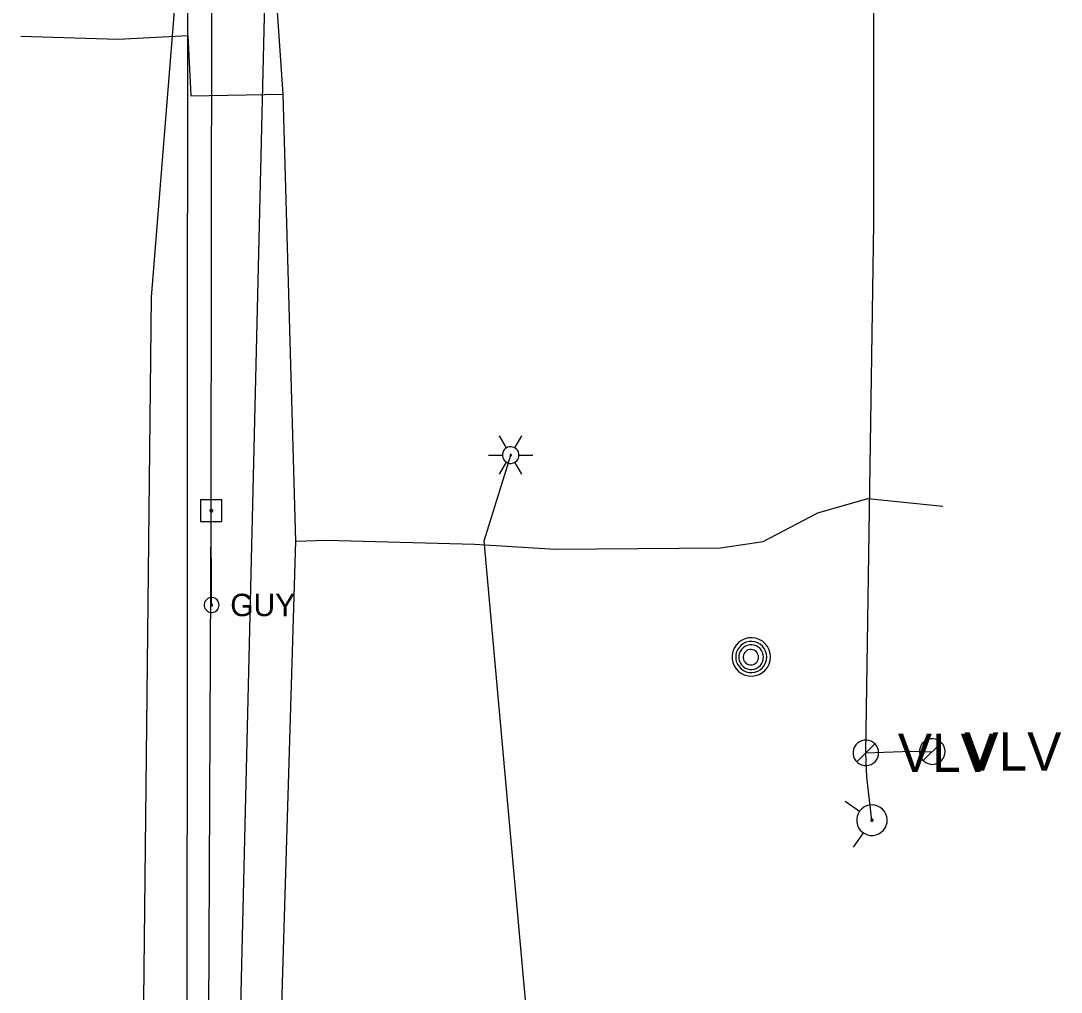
# Model space of a CAD drawing. Extents: x 600849 to 606371, y 330010 to 403088.
# Drawn here: x 602005.6 to 602184.4, y 366546.8 to 366713.8 of the extents above; entities that cross this region are included whole.
import ezdxf

# ---------------------------------------------------------------- set-up
doc = ezdxf.new("R2010")
doc.units = 0
for name, color, linetype in [('E_LTG', 7, 'Continuous'), ('E_UTL_E_UG', 7, 'Continuous'), ('E_UTL_EGuyWire', 7, 'Continuous'), ('E_UTL_EPowerPole', 7, 'Continuous'), ('E_UTL_G_UG', 7, 'Continuous'), ('E_UTL_MH', 7, 'Continuous'), ('E_UTL_Overhead', 7, 'Continuous'), ('E_UTL_T_UG', 7, 'Continuous'), ('E_UTL_VLV', 7, 'Continuous'), ('E_UTL_W_UG', 7, 'Continuous'), ('E_UTL_WHydrant', 7, 'Continuous')]:
    doc.layers.add(name, color=color, linetype=linetype)

msp = doc.modelspace()

# ---------------------------------------------------------------- linework, layer by layer
at = {"layer": 'E_LTG'}
for points in [[(602089.05, 366640.39), (602087.86, 366642.46)], [(602090.48, 366640.39), (602091.67, 366642.46)], [(602091.19, 366639.16), (602091.17, 366639.43), (602091.09, 366639.69), (602090.97, 366639.93), (602090.8, 366640.14), (602090.59, 366640.32), (602090.36, 366640.46), (602090.1, 366640.54), (602089.83, 366640.58), (602089.56, 366640.57), (602089.3, 366640.51), (602089.05, 366640.39), (602088.83, 366640.24), (602088.64, 366640.04), (602088.49, 366639.81), (602088.39, 366639.56), (602088.34, 366639.29), (602088.34, 366639.02), (602088.39, 366638.75), (602088.49, 366638.5), (602088.64, 366638.27), (602088.83, 366638.08), (602089.05, 366637.92), (602089.3, 366637.81), (602089.56, 366637.74), (602089.83, 366637.73), (602090.1, 366637.77), (602090.36, 366637.86), (602090.59, 366637.99), (602090.8, 366638.17), (602090.97, 366638.38), (602091.09, 366638.62), (602091.17, 366638.89), (602091.19, 366639.16)], [(602091.19, 366639.16), (602091.17, 366639.43), (602091.09, 366639.69), (602090.97, 366639.93), (602090.8, 366640.14), (602090.59, 366640.32), (602090.36, 366640.46), (602090.1, 366640.54), (602089.83, 366640.58), (602089.56, 366640.57), (602089.3, 366640.51), (602089.05, 366640.39), (602088.83, 366640.24), (602088.64, 366640.04), (602088.49, 366639.81), (602088.39, 366639.56), (602088.34, 366639.29), (602088.34, 366639.02), (602088.39, 366638.75), (602088.49, 366638.5), (602088.64, 366638.27), (602088.83, 366638.08), (602089.05, 366637.92), (602089.3, 366637.81), (602089.56, 366637.74), (602089.83, 366637.73), (602090.1, 366637.77), (602090.36, 366637.86), (602090.59, 366637.99), (602090.8, 366638.17), (602090.97, 366638.38), (602091.09, 366638.62), (602091.17, 366638.89), (602091.19, 366639.16)], [(602091.19, 366639.16), (602091.17, 366639.43), (602091.09, 366639.69), (602090.97, 366639.93), (602090.8, 366640.14), (602090.59, 366640.32), (602090.36, 366640.46), (602090.1, 366640.54), (602089.83, 366640.58), (602089.56, 366640.57), (602089.3, 366640.51), (602089.05, 366640.39), (602088.83, 366640.24), (602088.64, 366640.04), (602088.49, 366639.81), (602088.39, 366639.56), (602088.34, 366639.29), (602088.34, 366639.02), (602088.39, 366638.75), (602088.49, 366638.5), (602088.64, 366638.27), (602088.83, 366638.08), (602089.05, 366637.92), (602089.3, 366637.81), (602089.56, 366637.74), (602089.83, 366637.73), (602090.1, 366637.77), (602090.36, 366637.86), (602090.59, 366637.99), (602090.8, 366638.17), (602090.97, 366638.38), (602091.09, 366638.62), (602091.17, 366638.89), (602091.19, 366639.16)], [(602085.95, 366639.16), (602088.33, 366639.16)], [(602087.86, 366635.86), (602089.05, 366637.92)], [(602089.88, 366639.16), (602089.88, 366639.18), (602089.87, 366639.2), (602089.86, 366639.22), (602089.85, 366639.24), (602089.83, 366639.25), (602089.81, 366639.26), (602089.79, 366639.27), (602089.77, 366639.27), (602089.75, 366639.27), (602089.72, 366639.27), (602089.7, 366639.26), (602089.69, 366639.25), (602089.67, 366639.23), (602089.66, 366639.21), (602089.65, 366639.19), (602089.65, 366639.17), (602089.65, 366639.14), (602089.65, 366639.12), (602089.66, 366639.1), (602089.67, 366639.08), (602089.69, 366639.07), (602089.7, 366639.05), (602089.72, 366639.04), (602089.75, 366639.04), (602089.77, 366639.04), (602089.79, 366639.04), (602089.81, 366639.05), (602089.83, 366639.06), (602089.85, 366639.07), (602089.86, 366639.09), (602089.87, 366639.11), (602089.88, 366639.13), (602089.88, 366639.16)], [(602091.67, 366635.86), (602090.48, 366637.92)], [(602091.19, 366639.16), (602093.57, 366639.16)]]:
    msp.add_lwpolyline(points, dxfattribs=at)
at = {"layer": 'E_UTL_E_UG'}
for points in [[(602029.21, 366318.43), (602027.27, 366349.31), (602024.86, 366377.21), (602028.01, 366666.3), (602032.25, 366719.18)], [(602108.01, 366243.32), (602108.72, 366315.31), (602106.01, 366354.71), (602103.78, 366423), (602103.56, 366425.98), (602101.09, 366451.42), (602093.32, 366531.29), (602093.09, 366536.57), (602085.23, 366624.41), (602089.76, 366639.16)]]:
    msp.add_lwpolyline(points, dxfattribs=at)
at = {"layer": 'E_UTL_EGuyWire'}
msp.add_line((602038.35, 366613.38), (602038.3, 366629.6), dxfattribs=at)
for points in [[(602039.63, 366613.38), (602039.61, 366613.62), (602039.54, 366613.86), (602039.43, 366614.08), (602039.28, 366614.27), (602039.09, 366614.43), (602038.88, 366614.55), (602038.65, 366614.63), (602038.41, 366614.66), (602038.17, 366614.65), (602037.93, 366614.59), (602037.71, 366614.49), (602037.51, 366614.35), (602037.34, 366614.18), (602037.21, 366613.97), (602037.12, 366613.74), (602037.07, 366613.5), (602037.07, 366613.26), (602037.12, 366613.02), (602037.21, 366612.79), (602037.34, 366612.59), (602037.51, 366612.41), (602037.71, 366612.27), (602037.93, 366612.17), (602038.17, 366612.11), (602038.41, 366612.1), (602038.65, 366612.13), (602038.88, 366612.21), (602039.09, 366612.34), (602039.28, 366612.5), (602039.43, 366612.69), (602039.54, 366612.9), (602039.61, 366613.14), (602039.63, 366613.38)], [(602038.51, 366613.38), (602038.51, 366613.41), (602038.5, 366613.44), (602038.48, 366613.47), (602038.47, 366613.49), (602038.44, 366613.51), (602038.42, 366613.53), (602038.39, 366613.54), (602038.36, 366613.54), (602038.33, 366613.54), (602038.3, 366613.53), (602038.27, 366613.52), (602038.24, 366613.5), (602038.22, 366613.48), (602038.21, 366613.46), (602038.2, 366613.43), (602038.19, 366613.4), (602038.19, 366613.37), (602038.2, 366613.34), (602038.21, 366613.31), (602038.22, 366613.28), (602038.24, 366613.26), (602038.27, 366613.24), (602038.3, 366613.23), (602038.33, 366613.22), (602038.36, 366613.22), (602038.39, 366613.23), (602038.42, 366613.24), (602038.44, 366613.25), (602038.47, 366613.27), (602038.48, 366613.3), (602038.5, 366613.32), (602038.51, 366613.35), (602038.51, 366613.38)]]:
    msp.add_lwpolyline(points, dxfattribs=at)
at = {"layer": 'E_UTL_EPowerPole'}
for points in [[(602038.27, 366631.45), (602038.27, 366634.36)], [(602040.11, 366631.45), (602036.43, 366631.45)], [(602036.43, 366631.45), (602036.43, 366627.76)], [(602040.11, 366627.76), (602040.11, 366631.45)], [(602038.54, 366629.6), (602038.54, 366629.65), (602038.52, 366629.69), (602038.5, 366629.73), (602038.47, 366629.77), (602038.44, 366629.8), (602038.4, 366629.82), (602038.36, 366629.84), (602038.31, 366629.84), (602038.27, 366629.84), (602038.22, 366629.83), (602038.18, 366629.81), (602038.15, 366629.78), (602038.11, 366629.75), (602038.09, 366629.71), (602038.07, 366629.67), (602038.06, 366629.63), (602038.06, 366629.58), (602038.07, 366629.54), (602038.09, 366629.5), (602038.11, 366629.46), (602038.15, 366629.42), (602038.18, 366629.4), (602038.22, 366629.38), (602038.27, 366629.37), (602038.31, 366629.37), (602038.36, 366629.37), (602038.4, 366629.39), (602038.44, 366629.41), (602038.47, 366629.44), (602038.5, 366629.48), (602038.52, 366629.52), (602038.54, 366629.56), (602038.54, 366629.6)], [(602036.43, 366627.76), (602040.11, 366627.76)]]:
    msp.add_lwpolyline(points, dxfattribs=at)
at = {"layer": 'E_UTL_G_UG'}
for points in [[(602046.01, 366200.58), (602046.01, 366282.7), (602045.54, 366387.99), (602045.96, 366389.51), (602045.77, 366390.53), (602052.82, 366624.36), (602050.66, 366701.22), (602045.29, 366779.54), (602046.56, 366881.06), (602052.42, 366921.19), (602053.73, 366982.25), (602055.18, 367043.43), (602053.55, 367093.49)], [(602005.56, 366711.23), (602022.3, 366710.69), (602034.28, 366711.3), (602034.78, 366700.94), (602050.66, 366701.22)], [(602052.82, 366624.36), (602058.03, 366624.52), (602083.57, 366623.82), (602097.38, 366622.98), (602125.8, 366623.19), (602133.19, 366624.32), (602142.55, 366629.24), (602151.15, 366631.67), (602164.02, 366630.4)]]:
    msp.add_lwpolyline(points, dxfattribs=at)
at = {"layer": 'E_UTL_MH'}
for points in [[(602134.4, 366604.45), (602134.34, 366605.07), (602134.17, 366605.67), (602133.88, 366606.23), (602133.49, 366606.72), (602133.02, 366607.14), (602132.47, 366607.45), (602131.88, 366607.65), (602131.26, 366607.74), (602130.63, 366607.71), (602130.02, 366607.57), (602129.45, 366607.3), (602128.94, 366606.94), (602128.51, 366606.49), (602128.17, 366605.96), (602127.94, 366605.38), (602127.82, 366604.76), (602127.82, 366604.13), (602127.94, 366603.52), (602128.17, 366602.93), (602128.51, 366602.41), (602128.94, 366601.95), (602129.45, 366601.59), (602130.02, 366601.33), (602130.63, 366601.18), (602131.26, 366601.15), (602131.88, 366601.24), (602132.47, 366601.45), (602133.02, 366601.76), (602133.49, 366602.17), (602133.88, 366602.66), (602134.17, 366603.22), (602134.34, 366603.82), (602134.4, 366604.45)], [(602133.79, 366604.44), (602133.74, 366604.95), (602133.59, 366605.44), (602133.36, 366605.89), (602133.05, 366606.29), (602132.66, 366606.62), (602132.22, 366606.88), (602131.74, 366607.04), (602131.24, 366607.12), (602130.73, 366607.09), (602130.23, 366606.97), (602129.77, 366606.76), (602129.36, 366606.47), (602129.01, 366606.1), (602128.73, 366605.67), (602128.54, 366605.2), (602128.44, 366604.7), (602128.44, 366604.19), (602128.54, 366603.69), (602128.73, 366603.22), (602129.01, 366602.79), (602129.36, 366602.42), (602129.77, 366602.12), (602130.23, 366601.91), (602130.73, 366601.79), (602131.24, 366601.77), (602131.74, 366601.84), (602132.22, 366602.01), (602132.66, 366602.26), (602133.05, 366602.6), (602133.36, 366603), (602133.59, 366603.45), (602133.74, 366603.94), (602133.79, 366604.44)], [(602133.22, 366604.41), (602133.18, 366604.82), (602133.07, 366605.21), (602132.88, 366605.57), (602132.63, 366605.88), (602132.33, 366606.15), (602131.98, 366606.35), (602131.6, 366606.48), (602131.2, 366606.54), (602130.79, 366606.52), (602130.4, 366606.43), (602130.03, 366606.26), (602129.7, 366606.02), (602129.42, 366605.73), (602129.2, 366605.39), (602129.05, 366605.01), (602128.97, 366604.62), (602128.97, 366604.21), (602129.05, 366603.81), (602129.2, 366603.44), (602129.42, 366603.1), (602129.7, 366602.8), (602130.03, 366602.57), (602130.4, 366602.4), (602130.79, 366602.31), (602131.2, 366602.29), (602131.6, 366602.34), (602131.98, 366602.48), (602132.33, 366602.68), (602132.63, 366602.94), (602132.88, 366603.26), (602133.07, 366603.62), (602133.18, 366604.01), (602133.22, 366604.41)], [(602132.37, 366604.4), (602132.34, 366604.65), (602132.27, 366604.89), (602132.16, 366605.12), (602132, 366605.32), (602131.81, 366605.48), (602131.59, 366605.61), (602131.35, 366605.69), (602131.1, 366605.73), (602130.85, 366605.72), (602130.6, 366605.66), (602130.37, 366605.55), (602130.16, 366605.41), (602129.99, 366605.22), (602129.85, 366605.01), (602129.76, 366604.77), (602129.71, 366604.53), (602129.71, 366604.27), (602129.76, 366604.02), (602129.85, 366603.79), (602129.99, 366603.58), (602130.16, 366603.39), (602130.37, 366603.25), (602130.6, 366603.14), (602130.85, 366603.08), (602131.1, 366603.07), (602131.35, 366603.1), (602131.59, 366603.19), (602131.81, 366603.31), (602132, 366603.48), (602132.16, 366603.68), (602132.27, 366603.9), (602132.34, 366604.15), (602132.37, 366604.4)]]:
    msp.add_lwpolyline(points, dxfattribs=at)
at = {"layer": 'E_UTL_Overhead'}
msp.add_lwpolyline([(602023.8, 363946.92), (602023.98, 364037.98), (602025.57, 364145.3), (602025.83, 364287.76), (602027.16, 364559.33), (602028.92, 364756.04), (602029.03, 364834.91), (602029.56, 364946.13), (602030.41, 365117.16), (602031.91, 365287.51), (602032.13, 365415.23), (602033.07, 365577.35), (602034.21, 365759.49), (602035.29, 365915.56), (602035.65, 366066.63), (602037.15, 366259.2), (602038.14, 366378.17), (602037.53, 366468.16), (602038.3, 366629.6), (602038.45, 366764.67), (602038.7, 366805.21), (602049.62, 366998.37), (602049.62, 367041.99)], dxfattribs=at)
at = {"layer": 'E_UTL_T_UG'}
msp.add_lwpolyline([(602054.23, 366052.62), (602054.93, 366071.48), (602055.02, 366193.59), (602055.54, 366275.03), (602056.57, 366340.78), (602054.27, 366414.31), (602053.32, 366441.83), (602043.24, 366486.36), (602043.21, 366537.13), (602045.25, 366623.56), (602047.99, 366738.64), (602064.05, 366766.75), (602068.93, 366835.49), (602069.67, 367130.08), (602069.7, 367272.17), (602071.11, 367342.07), (602053.71, 367377.8), (602052.83, 367414.49), (602055, 367446.35), (602068.5, 367451.94), (602069.83, 367467.28), (602072.57, 367538.65)], dxfattribs=at)
at = {"layer": 'E_UTL_VLV'}
for points in [[(602153.01, 366587.96), (602152.97, 366588.37), (602152.85, 366588.78), (602152.66, 366589.15), (602152.4, 366589.48), (602152.09, 366589.75), (602151.73, 366589.96), (602151.33, 366590.1), (602150.92, 366590.16), (602150.5, 366590.14), (602150.09, 366590.04), (602149.71, 366589.86), (602149.37, 366589.62), (602149.08, 366589.32), (602148.86, 366588.97), (602148.7, 366588.58), (602148.62, 366588.17), (602148.62, 366587.75), (602148.7, 366587.34), (602148.86, 366586.95), (602149.08, 366586.6), (602149.37, 366586.3), (602149.71, 366586.05), (602150.09, 366585.88), (602150.5, 366585.78), (602150.92, 366585.76), (602151.33, 366585.82), (602151.73, 366585.96), (602152.09, 366586.17), (602152.4, 366586.44), (602152.66, 366586.77), (602152.85, 366587.14), (602152.97, 366587.54), (602153.01, 366587.96)], [(602149.26, 366586.4), (602152.37, 366589.51)], [(602164.45, 366588.18), (602164.41, 366588.6), (602164.29, 366589), (602164.1, 366589.37), (602163.84, 366589.7), (602163.52, 366589.97), (602163.16, 366590.18), (602162.77, 366590.32), (602162.35, 366590.38), (602161.93, 366590.36), (602161.53, 366590.26), (602161.15, 366590.09), (602160.81, 366589.84), (602160.52, 366589.54), (602160.29, 366589.19), (602160.14, 366588.8), (602160.06, 366588.39), (602160.06, 366587.97), (602160.14, 366587.56), (602160.29, 366587.17), (602160.52, 366586.82), (602160.81, 366586.52), (602161.15, 366586.28), (602161.53, 366586.1), (602161.93, 366586), (602162.35, 366585.98), (602162.77, 366586.04), (602163.16, 366586.18), (602163.52, 366586.39), (602163.84, 366586.66), (602164.1, 366586.99), (602164.29, 366587.36), (602164.41, 366587.76), (602164.45, 366588.18)], [(602160.69, 366586.63), (602163.8, 366589.74)]]:
    msp.add_lwpolyline(points, dxfattribs=at)
at = {"layer": 'E_UTL_W_UG'}
for points in [[(602151.86, 366576.38), (602150.96, 366583.78), (602150.81, 366587.96), (602152.2, 366678.98), (602152.17, 366740.45), (602153.93, 366779.99), (602152.63, 366804.98), (602153.23, 366871.34), (602152.75, 366995.85), (602154.04, 367120.41)], [(602042.58, 366198.35), (602042.93, 366205.61), (602044.35, 366221.79), (602032.48, 366237.82), (602033.43, 366279.66), (602035.02, 366388.73), (602034.18, 366520.5), (602034.28, 366734.17), (602063.52, 366751.1), (602078.61, 366761.62), (602127.55, 366762.34), (602144, 366780.62), (602150.98, 366780.36), (602153.97, 366779.88)], [(602150.81, 366587.96), (602158.61, 366588.22), (602161.84, 366588.12), (602162.25, 366588.18)]]:
    msp.add_lwpolyline(points, dxfattribs=at)
at = {"layer": 'E_UTL_WHydrant'}
for points in [[(602149.72, 366577.85), (602147.23, 366579.58)], [(602151.39, 366578.96), (602150.91, 366578.82), (602150.46, 366578.6), (602150.07, 366578.29), (602149.73, 366577.92), (602149.48, 366577.49), (602149.31, 366577.02), (602149.24, 366576.53), (602149.26, 366576.03), (602149.37, 366575.54), (602149.57, 366575.09), (602149.86, 366574.68), (602150.21, 366574.33), (602150.63, 366574.06), (602151.09, 366573.87), (602151.58, 366573.77), (602152.08, 366573.76), (602152.57, 366573.85), (602153.03, 366574.03), (602153.46, 366574.3), (602153.82, 366574.64), (602154.11, 366575.04), (602154.32, 366575.49), (602154.45, 366575.98), (602154.48, 366576.47), (602154.41, 366576.97), (602154.25, 366577.44), (602154.01, 366577.88), (602153.69, 366578.26), (602153.3, 366578.57), (602152.86, 366578.8), (602152.38, 366578.95), (602151.88, 366579), (602151.39, 366578.96)], [(602151.82, 366576.57), (602151.78, 366576.56), (602151.75, 366576.55), (602151.72, 366576.52), (602151.69, 366576.49), (602151.67, 366576.46), (602151.66, 366576.43), (602151.66, 366576.39), (602151.66, 366576.35), (602151.67, 366576.31), (602151.68, 366576.28), (602151.7, 366576.25), (602151.73, 366576.22), (602151.76, 366576.2), (602151.8, 366576.18), (602151.83, 366576.18), (602151.87, 366576.18), (602151.91, 366576.18), (602151.95, 366576.2), (602151.98, 366576.22), (602152.01, 366576.24), (602152.03, 366576.27), (602152.04, 366576.31), (602152.05, 366576.35), (602152.06, 366576.38), (602152.05, 366576.42), (602152.04, 366576.46), (602152.02, 366576.49), (602152, 366576.52), (602151.97, 366576.54), (602151.93, 366576.56), (602151.9, 366576.57), (602151.86, 366576.58), (602151.82, 366576.57)], [(602150.38, 366574.24), (602148.65, 366571.75)]]:
    msp.add_lwpolyline(points, dxfattribs=at)

# ---------------------------------------------------------------- texts
at = {"layer": 'E_UTL_EGuyWire'}
msp.add_text('GUY', height=3.85, dxfattribs=at).set_placement((602041.56, 366611.46))
at = {"layer": 'E_UTL_VLV'}
for p in [(602167.75, 366584.88), (602156.31, 366584.66)]:
    msp.add_text('VLV', height=6.6, dxfattribs=at).set_placement(p)

doc.saveas('drawing.dxf')
